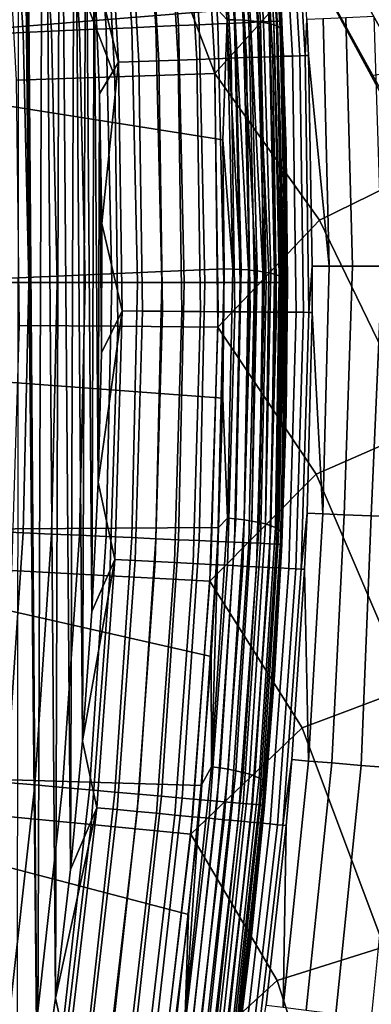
# Model space of a CAD drawing. Header units: metres. Extents: x -109 to 109, y -342 to 66.
# Tile 387 of 512: x 26.73 to 28.4, y -3.48 to 1.18. Entities that reach past the tile are written whole.
import ezdxf

# ---------------------------------------------------------------- set-up
doc = ezdxf.new("R2010")
doc.units = ezdxf.units.M
doc.layers.add('solid_K_24_62_16_000B91', color=7, linetype='CONTINUOUS')

msp = doc.modelspace()

# ---------------------------------------------------------------- linework, layer by layer
at = {"layer": 'solid_K_24_62_16_000B91'}
for points in [[(26.71916, -4.663173, 31), (26.817623, -4.058781, 31), (26.731255, 4.571909, 31)], [(26.817623, -4.058781, 31), (26.742184, 4.523861, 31), (26.731255, 4.571909, 31)], [(26.817623, -4.058781, 31), (26.751213, 4.475628, 31), (26.742184, 4.523861, 31)], [(26.817623, -4.058781, 31), (26.845097, 3.873025, 31), (26.751213, 4.475628, 31)], [(26.817623, -4.058781, 31), (26.902435, -3.452191, 31), (26.845097, 3.873025, 31)], [(26.902435, -3.452191, 31), (26.925423, 3.268042, 31), (26.845097, 3.873025, 31)], [(26.902435, -3.452191, 31), (26.973534, -2.843781, 31), (26.925423, 3.268042, 31)], [(26.973534, -2.843781, 31), (26.992226, 2.660522, 31), (26.925423, 3.268042, 31)], [(26.973534, -2.843781, 31), (27.030888, -2.233774, 31), (26.992226, 2.660522, 31)], [(27.030888, -2.233774, 31), (27.045349, 2.051209, 31), (26.992226, 2.660522, 31)], [(27.966393, 1.173327, 83.562515), (27.971806, 1.191283, 83.426178), (27.88728, 2.444967, 83.426178), (27.884247, 2.409162, 83.562515)], [(27.670668, 1.160233, 84.32914), (27.589392, 2.383001, 84.32914), (27.501221, 2.375177, 84.435905), (27.582237, 1.156318, 84.435905)], [(27.748869, 1.163696, 84.214653), (27.667362, 2.389919, 84.214653), (27.589392, 2.383001, 84.32914), (27.670668, 1.160233, 84.32914)], [(27.816172, 1.166676, 84.093422), (27.734468, 2.395873, 84.093422), (27.667362, 2.389919, 84.214653), (27.748869, 1.163696, 84.214653)], [(27.872002, 1.169148, 83.966492), (27.790133, 2.400812, 83.966492), (27.734468, 2.395873, 84.093422), (27.816172, 1.166676, 84.093422)], [(27.91588, 1.171091, 83.834938), (27.833883, 2.404694, 83.834938), (27.790133, 2.400812, 83.966492), (27.872002, 1.169148, 83.966492)], [(27.947433, 1.172488, 83.699898), (27.865345, 2.407485, 83.699898), (27.833883, 2.404694, 83.834938), (27.91588, 1.171091, 83.834938)], [(27.966393, 1.173327, 83.562515), (27.884247, 2.409162, 83.562515), (27.865345, 2.407485, 83.699898), (27.947433, 1.172488, 83.699898)], [(27.142511, 1.136848, 84.768677), (27.062786, 2.336276, 84.768677), (26.93643, 2.325065, 84.824738), (27.015781, 1.131237, 84.824738)], [(27.263527, 1.142207, 84.701141), (27.183445, 2.346982, 84.701141), (27.062786, 2.336276, 84.768677), (27.142511, 1.136848, 84.768677)], [(27.377792, 1.147266, 84.622704), (27.297377, 2.357091, 84.622704), (27.183445, 2.346982, 84.701141), (27.263527, 1.142207, 84.701141)], [(27.484333, 1.151983, 84.534042), (27.403605, 2.366516, 84.534042), (27.297377, 2.357091, 84.622704), (27.377792, 1.147266, 84.622704)], [(27.582237, 1.156318, 84.435905), (27.501221, 2.375177, 84.435905), (27.403605, 2.366516, 84.534042), (27.484333, 1.151983, 84.534042)], [(27.713667, 1.178852, 41.411949), (27.638445, 2.356386, 41.673), (27.676847, 2.357859, 41.681129), (27.752171, 1.178766, 41.419727)], [(27.713667, 1.178852, 41.411949), (27.639133, 1.835088, 41.554855), (27.638445, 2.356386, 41.673)], [(27.752171, 1.178766, 41.419727), (27.676847, 2.357859, 41.681129), (27.71393, 2.35815, 41.694084), (27.789349, 1.17755, 41.43235)], [(27.789349, 1.17755, 41.43235), (27.71393, 2.35815, 41.694084), (27.749056, 2.357252, 41.711643), (27.824564, 1.175225, 41.449596)], [(27.824564, 1.175225, 41.449596), (27.749056, 2.357252, 41.711643), (27.781622, 2.355182, 41.733509), (27.857216, 1.171833, 41.471169)], [(27.857216, 1.171833, 41.471169), (27.781622, 2.355182, 41.733509), (27.811071, 2.351975, 41.759304), (27.886742, 1.167429, 41.496696)], [(27.886742, 1.167429, 41.496696), (27.811071, 2.351975, 41.759304), (27.836901, 2.347685, 41.788589), (27.912638, 1.162091, 41.525749)], [(27.912638, 1.162091, 41.525749), (27.836901, 2.347685, 41.788589), (27.858664, 2.342387, 41.820858), (27.934458, 1.155909, 41.557823)], [(27.934458, 1.155909, 41.557823), (27.858664, 2.342387, 41.820858), (27.875988, 2.336172, 41.85556), (27.951826, 1.14899, 41.592369)], [(27.951826, 1.14899, 41.592369), (27.875988, 2.336172, 41.85556), (27.888578, 2.329145, 41.892097), (27.964451, 1.141451, 41.628796)], [(27.964451, 1.141451, 41.628796), (27.888578, 2.329145, 41.892097), (27.893835, 2.349208, 41.936008), (27.971514, 1.14735, 41.669563)], [(27.893835, 2.349208, 41.936008), (27.938297, 1.792889, 41.848373), (27.972572, 1.174104, 41.712654)], [(27.971514, 1.14735, 41.669563), (27.893835, 2.349208, 41.936008), (27.972572, 1.174104, 41.712654)], [(26.749554, 1.11945, 84.900612), (26.670982, 2.301513, 84.900612), (26.534163, 2.289373, 84.919785), (26.612329, 1.113374, 84.919785)], [(26.884422, 1.125421, 84.868843), (26.805454, 2.313444, 84.868843), (26.670982, 2.301513, 84.900612), (26.749554, 1.11945, 84.900612)], [(27.015781, 1.131237, 84.824738), (26.93643, 2.325065, 84.824738), (26.805454, 2.313444, 84.868843), (26.884422, 1.125421, 84.868843)], [(27.732746, 0.997621, 30.77849), (27.663633, 2.196338, 30.77849), (27.585423, 2.190128, 30.835691), (27.654343, 0.9948, 30.835691)], [(27.805239, 1.000229, 30.713951), (27.735945, 2.202079, 30.713951), (27.663633, 2.196338, 30.77849), (27.732746, 0.997621, 30.77849)], [(27.871134, 1.0026, 30.642681), (27.801676, 2.207298, 30.642681), (27.735945, 2.202079, 30.713951), (27.805239, 1.000229, 30.713951)], [(27.929811, 1.004711, 30.565353), (27.860207, 2.211945, 30.565353), (27.801676, 2.207298, 30.642681), (27.871134, 1.0026, 30.642681)], [(27.980719, 1.006542, 30.482695), (27.910986, 2.215977, 30.482695), (27.860207, 2.211945, 30.565353), (27.929811, 1.004711, 30.565353)], [(28.023375, 1.008077, 30.395487), (27.953537, 2.219355, 30.395487), (27.910986, 2.215977, 30.482695), (27.980719, 1.006542, 30.482695)], [(28.057377, 1.0093, 30.30455), (27.987453, 2.222048, 30.30455), (27.953537, 2.219355, 30.395487), (28.023375, 1.008077, 30.395487)], [(28.082405, 1.010201, 30.210743), (28.012421, 2.22403, 30.210743), (27.987453, 2.222048, 30.30455), (28.057377, 1.0093, 30.30455)], [(28.012421, 2.22403, 30.210743), (28.082405, 1.010201, 30.210743), (28.091568, 1.181151, 30.115044), (28.028189, 2.225285, 30.115044)], [(27.639133, 1.835088, 41.554855), (27.672951, 1.223451, 41.419258), (25.126724, 1.017131, 41.37352), (25.096413, 2.147743, 41.624168)], [(27.201036, 0.978492, 30.99542), (27.133247, 2.154227, 30.99542), (27.084763, 1.440248, 31)], [(27.297058, 0.981946, 30.981457), (27.229031, 2.161831, 30.981457), (27.133247, 2.154227, 30.99542), (27.201036, 0.978492, 30.99542)], [(27.391275, 0.985336, 30.958241), (27.323011, 2.169293, 30.958241), (27.229031, 2.161831, 30.981457), (27.297058, 0.981946, 30.981457)], [(27.482798, 0.988629, 30.925991), (27.414307, 2.176542, 30.925991), (27.323011, 2.169293, 30.958241), (27.391275, 0.985336, 30.958241)], [(27.570763, 0.991793, 30.885012), (27.502052, 2.183509, 30.885012), (27.414307, 2.176542, 30.925991), (27.482798, 0.988629, 30.925991)], [(27.654343, 0.9948, 30.835691), (27.585423, 2.190128, 30.835691), (27.502052, 2.183509, 30.885012), (27.570763, 0.991793, 30.885012)], [(27.2103, 2.096687, -21.332485), (27.590387, 2.125975, -21.230978), (28.114735, 1.436188, -21.130356), (27.656694, 0.925614, -21.230976)], [(26.718754, 0.894221, -21.51676), (26.654699, 2.053875, -21.51676), (26.74115, 2.060536, -21.485189), (27.1835, 0.909776, -21.359991)], [(26.74115, 2.060536, -21.485189), (27.11833, 2.0896, -21.359991), (27.1835, 0.909776, -21.359991)], [(27.030888, -2.233774, 31), (27.074457, -1.622412, 31), (27.045349, 2.051209, 31)], [(27.074457, -1.622412, 31), (27.084763, 1.440248, 31), (27.045349, 2.051209, 31)], [(27.1835, 0.909776, -21.359991), (27.11833, 2.0896, -21.359991), (27.2103, 2.096687, -21.332485), (27.656694, 0.925614, -21.230976)], [(27.713667, 1.178852, 41.411949), (27.672951, 1.223451, 41.419258), (27.639133, 1.835088, 41.554855)], [(27.938297, 1.792889, 41.848373), (27.971806, 1.191283, 83.426178), (28, -0.064932, 83.426178), (27.972572, 1.174104, 41.712654)], [(28.552006, 0.935901, -21.059107), (28.30913, 1.3744, -21.091272), (28.424767, 1.454375, -21.052742), (28.668766, 1.011741, -21.023554)], [(27.074457, -1.622412, 31), (27.104208, -1.010188, 31), (27.084763, 1.440248, 31)], [(27.104208, -1.010188, 31), (27.110373, 0.828339, 31), (27.084763, 1.440248, 31)], [(27.201036, 0.978492, 30.99542), (27.084763, 1.440248, 31), (27.110373, 0.828339, 31)], [(28.636225, 0.468463, -21.057652), (28.151493, 0.230248, -21.130169), (27.656694, 0.925614, -21.230976), (28.114735, 1.436188, -21.130356)], [(28.434225, 0.858198, -21.0828), (28.114735, 1.436188, -21.130356), (28.191874, 1.301551, -21.118023)], [(28.434225, 0.858198, -21.0828), (28.636225, 0.468463, -21.057652), (28.114735, 1.436188, -21.130356)], [(28.30913, 1.3744, -21.091272), (28.552006, 0.935901, -21.059107), (28.403618, 0.916079, -21.086948), (28.191874, 1.301551, -21.118023)], [(28.403618, 0.916079, -21.086948), (28.434225, 0.858198, -21.0828), (28.191874, 1.301551, -21.118023)], [(27.713667, 1.178852, 41.411949), (27.693239, 0.611816, 41.283661), (25.126724, 1.017131, 41.37352), (27.672951, 1.223451, 41.419258)], [(27.713667, 1.178852, 41.411949), (27.740702, -0.0006, 41.150734), (27.693239, 0.611816, 41.283661)], [(27.713667, 1.178852, 41.411949), (27.752171, 1.178766, 41.419727), (27.78113, -0.00242, 41.158939), (27.777645, -0.002213, 41.158005)], [(27.713667, 1.178852, 41.411949), (27.777645, -0.002213, 41.158005), (27.740702, -0.0006, 41.150734)], [(27.843424, -0.064932, 84.093422), (27.816172, 1.166676, 84.093422), (27.748869, 1.163696, 84.214653), (27.776054, -0.064932, 84.214653)], [(27.752171, 1.178766, 41.419727), (27.789349, 1.17755, 41.43235), (27.820021, -0.005423, 41.172489), (27.814804, -0.004943, 41.170322)], [(27.752171, 1.178766, 41.419727), (27.814804, -0.004943, 41.170322), (27.78113, -0.00242, 41.158939)], [(27.789349, 1.17755, 41.43235), (27.824564, 1.175225, 41.449596), (27.856638, -0.009554, 41.19112), (27.85, -0.008699, 41.187267)], [(27.789349, 1.17755, 41.43235), (27.85, -0.008699, 41.187267), (27.820021, -0.005423, 41.172489)], [(27.899309, -0.064932, 83.966492), (27.872002, 1.169148, 83.966492), (27.816172, 1.166676, 84.093422), (27.843424, -0.064932, 84.093422)], [(27.824564, 1.175225, 41.449596), (27.857216, 1.171833, 41.471169), (27.890287, -0.014734, 41.214485), (27.882627, -0.013418, 41.208549)], [(27.824564, 1.175225, 41.449596), (27.882627, -0.013418, 41.208549), (27.856638, -0.009554, 41.19112)], [(27.857216, 1.171833, 41.471169), (27.886742, 1.167429, 41.496696), (27.920332, -0.020865, 41.242142), (27.911991, -0.018988, 41.233677)], [(27.857216, 1.171833, 41.471169), (27.911991, -0.018988, 41.233677), (27.890287, -0.014734, 41.214485)], [(27.94323, -0.064932, 83.834938), (27.91588, 1.171091, 83.834938), (27.872002, 1.169148, 83.966492), (27.899309, -0.064932, 83.966492)], [(27.912638, 1.162091, 41.525749), (27.93791, -0.025377, 41.262493), (27.920332, -0.020865, 41.242142), (27.886742, 1.167429, 41.496696)], [(27.974815, -0.064932, 83.699898), (27.947433, 1.172488, 83.699898), (27.91588, 1.171091, 83.834938), (27.94323, -0.064932, 83.834938)], [(27.993601, -0.064932, 83.564583), (27.966393, 1.173327, 83.562515), (27.947433, 1.172488, 83.699898), (27.974815, -0.064932, 83.699898)], [(27.966393, 1.173327, 83.562515), (27.993792, -0.064932, 83.562515), (28, -0.064932, 83.426178), (27.971806, 1.191283, 83.426178)], [(27.993601, -0.064932, 83.564583), (27.993792, -0.064932, 83.562515), (27.966393, 1.173327, 83.562515)], [(27.971514, 1.14735, 41.669563), (27.972572, 1.174104, 41.712654), (27.993143, 0.554735, 41.576847)], [(27.993143, 0.554735, 41.576847), (27.972572, 1.174104, 41.712654), (28, -0.064932, 83.426178)], [(28.082405, 1.010201, 30.210743), (28.098215, 1.010773, 30.115044), (28.091568, 1.181151, 30.115044)], [(28.168955, 1.184404, 29.572832), (28.091568, 1.181151, 30.115044), (28.098215, 1.010773, 30.115044), (28.196291, 0.012407, 29.558489)], [(28.168955, 1.184404, 29.572832), (28.196291, 0.012407, 29.558489), (28.306448, 0.012456, 29.007124), (28.27503, 1.188864, 29.035505)], [(28.27503, 1.188864, 29.035505), (28.306448, 0.012456, 29.007124), (28.446527, 0.012518, 28.462591), (28.409492, 1.194518, 28.504581)], [(26.775761, -0.064932, 84.900612), (26.749554, 1.11945, 84.900612), (26.612329, 1.113374, 84.919785), (26.638403, -0.064932, 84.919785)], [(26.910761, -0.064932, 84.868843), (26.884422, 1.125421, 84.868843), (26.749554, 1.11945, 84.900612), (26.775761, -0.064932, 84.900612)], [(27.04225, -0.064932, 84.824738), (27.015781, 1.131237, 84.824738), (26.884422, 1.125421, 84.868843), (26.910761, -0.064932, 84.868843)], [(27.169104, -0.064932, 84.768677), (27.142511, 1.136848, 84.768677), (27.015781, 1.131237, 84.824738), (27.04225, -0.064932, 84.824738)], [(27.290237, -0.064932, 84.701141), (27.263527, 1.142207, 84.701141), (27.142511, 1.136848, 84.768677), (27.169104, -0.064932, 84.768677)], [(27.404615, -0.064932, 84.622704), (27.377792, 1.147266, 84.622704), (27.263527, 1.142207, 84.701141), (27.290237, -0.064932, 84.701141)], [(27.511261, -0.064932, 84.534042), (27.484333, 1.151983, 84.534042), (27.377792, 1.147266, 84.622704), (27.404615, -0.064932, 84.622704)], [(27.609261, -0.064932, 84.435905), (27.582237, 1.156318, 84.435905), (27.484333, 1.151983, 84.534042), (27.511261, -0.064932, 84.534042)], [(27.697777, -0.064932, 84.32914), (27.670668, 1.160233, 84.32914), (27.582237, 1.156318, 84.435905), (27.609261, -0.064932, 84.435905)], [(27.776054, -0.064932, 84.214653), (27.748869, 1.163696, 84.214653), (27.670668, 1.160233, 84.32914), (27.697777, -0.064932, 84.32914)], [(27.934458, 1.155909, 41.557823), (27.959747, -0.032444, 41.294373), (27.946203, -0.027831, 41.27356), (27.912638, 1.162091, 41.525749)], [(27.912638, 1.162091, 41.525749), (27.946203, -0.027831, 41.27356), (27.93791, -0.025377, 41.262493)], [(27.951826, 1.14899, 41.592369), (27.977133, -0.040068, 41.328762), (27.967409, -0.035499, 41.308151), (27.934458, 1.155909, 41.557823)], [(27.934458, 1.155909, 41.557823), (27.967409, -0.035499, 41.308151), (27.959747, -0.032444, 41.294373)], [(27.964451, 1.141451, 41.628796), (27.989767, -0.048118, 41.365074), (27.983549, -0.043726, 41.345261), (27.951826, 1.14899, 41.592369)], [(27.951826, 1.14899, 41.592369), (27.983549, -0.043726, 41.345261), (27.977133, -0.040068, 41.328762)], [(27.971514, 1.14735, 41.669563), (27.997433, -0.056457, 41.402687), (27.994316, -0.052354, 41.384178), (27.964451, 1.141451, 41.628796)], [(27.964451, 1.141451, 41.628796), (27.994316, -0.052354, 41.384178), (27.989767, -0.048118, 41.365074)], [(27.971514, 1.14735, 41.669563), (27.993143, 0.554735, 41.576847), (28, -0.064932, 41.440914)], [(27.971514, 1.14735, 41.669563), (28, -0.064932, 41.440914), (27.999508, -0.06122, 41.424171)], [(27.971514, 1.14735, 41.669563), (27.999508, -0.06122, 41.424171), (27.997433, -0.056457, 41.402687)], [(27.693239, 0.611816, 41.283661), (27.700001, 0, 41.148026), (25.103626, -0.113637, 41.122833), (25.126724, 1.017131, 41.37352)], [(27.313984, -0.199777, 30.981457), (27.297058, 0.981946, 30.981457), (27.201036, 0.978492, 30.99542), (27.217901, -0.199075, 30.99542)], [(27.408258, -0.200466, 30.958241), (27.391275, 0.985336, 30.958241), (27.297058, 0.981946, 30.981457), (27.313984, -0.199777, 30.981457)], [(27.499838, -0.201135, 30.925991), (27.482798, 0.988629, 30.925991), (27.391275, 0.985336, 30.958241), (27.408258, -0.200466, 30.958241)], [(27.587858, -0.201779, 30.885012), (27.570763, 0.991793, 30.885012), (27.482798, 0.988629, 30.925991), (27.499838, -0.201135, 30.925991)], [(27.671488, -0.20239, 30.835691), (27.654343, 0.9948, 30.835691), (27.570763, 0.991793, 30.885012), (27.587858, -0.201779, 30.885012)], [(27.749943, -0.202964, 30.77849), (27.732746, 0.997621, 30.77849), (27.654343, 0.9948, 30.835691), (27.671488, -0.20239, 30.835691)], [(27.822479, -0.203494, 30.713951), (27.805239, 1.000229, 30.713951), (27.732746, 0.997621, 30.77849), (27.749943, -0.202964, 30.77849)], [(27.888416, -0.203976, 30.642681), (27.871134, 1.0026, 30.642681), (27.805239, 1.000229, 30.713951), (27.822479, -0.203494, 30.713951)], [(27.94713, -0.204405, 30.565353), (27.929811, 1.004711, 30.565353), (27.871134, 1.0026, 30.642681), (27.888416, -0.203976, 30.642681)], [(27.998068, -0.204777, 30.482695), (27.980719, 1.006542, 30.482695), (27.929811, 1.004711, 30.565353), (27.94713, -0.204405, 30.565353)], [(28.040751, -0.205089, 30.395487), (28.023375, 1.008077, 30.395487), (27.980719, 1.006542, 30.482695), (27.998068, -0.204777, 30.482695)], [(28.074774, -0.205337, 30.30455), (28.057377, 1.0093, 30.30455), (28.023375, 1.008077, 30.395487), (28.040751, -0.205089, 30.395487)], [(28.099819, -0.20552, 30.210743), (28.082405, 1.010201, 30.210743), (28.057377, 1.0093, 30.30455), (28.074774, -0.205337, 30.30455)], [(28.082405, 1.010201, 30.210743), (28.099819, -0.20552, 30.210743), (28.116386, 0.012372, 30.115044), (28.098215, 1.010773, 30.115044)], [(28.098215, 1.010773, 30.115044), (28.116386, 0.012372, 30.115044), (28.196291, 0.012407, 29.558489)], [(27.201036, 0.978492, 30.99542), (27.110373, 0.828339, 31), (27.122171, 0.215583, 31)], [(27.217901, -0.199075, 30.99542), (27.201036, 0.978492, 30.99542), (27.122171, 0.215583, 31)], [(26.732378, -0.26712, -21.51676), (26.718754, 0.894221, -21.51676), (27.1835, 0.909776, -21.359991), (27.197363, -0.271766, -21.359991)], [(27.197363, -0.271766, -21.359991), (27.1835, 0.909776, -21.359991), (27.656694, 0.925614, -21.230976), (27.670797, -0.276495, -21.230976)], [(28.151493, 0.230248, -21.130169), (27.670797, -0.276495, -21.230976), (27.656694, 0.925614, -21.230976)], [(27.104208, -1.010188, 31), (27.120113, -0.397302, 31), (27.110373, 0.828339, 31)], [(27.120113, -0.397302, 31), (27.122171, 0.215583, 31), (27.110373, 0.828339, 31)], [(27.740702, -0.0006, 41.150734), (27.700001, 0, 41.148026), (27.693239, 0.611816, 41.283661)], [(27.971806, -1.321146, 83.426178), (28, -0.064932, 41.440914), (27.993143, 0.554735, 41.576847), (28, -0.064932, 83.426178)], [(28.664476, 0.413044, -21.054451), (28.627829, -0.755974, -21.057917), (28.151493, 0.230248, -21.130169), (28.636225, 0.468463, -21.057652)], [(27.217901, -0.199075, 30.99542), (27.122171, 0.215583, 31), (27.120113, -0.397302, 31)], [(28.627829, -0.755974, -21.057917), (28.135658, -0.971779, -21.130169), (27.670797, -0.276495, -21.230976), (28.151493, 0.230248, -21.130169)], [(28.099819, -0.20552, 30.210743), (28.115637, -0.205632, 30.115044), (28.116386, 0.012372, 30.115044)], [(28.196291, 0.012407, 29.558489), (28.116386, 0.012372, 30.115044), (28.115637, -0.205632, 30.115044), (28.166803, -1.159482, 29.591667)], [(28.306448, 0.012456, 29.007124), (28.196291, 0.012407, 29.558489), (28.166803, -1.159482, 29.591667), (28.267742, -1.163637, 29.072788)], [(28.446527, 0.012518, 28.462591), (28.306448, 0.012456, 29.007124), (28.267742, -1.163637, 29.072788), (28.395147, -1.168882, 28.559776)], [(28.616112, 0.012592, 27.926514), (28.446527, 0.012518, 28.462591), (28.395147, -1.168882, 28.559776), (28.548681, -1.175202, 28.053982)], [(27.700001, 0, 41.148026), (27.693239, -0.611816, 41.01239), (25.08827, -0.418073, 41.05534), (25.103626, -0.113637, 41.122833)], [(27.740702, -0.0006, 41.150734), (27.715601, -1.180075, 40.889252), (27.693239, -0.611816, 41.01239), (27.700001, 0, 41.148026)], [(27.715601, -1.180075, 40.889252), (27.740702, -0.0006, 41.150734), (27.777645, -0.002213, 41.158005), (27.755995, -1.183533, 40.897095)], [(27.777645, -0.002213, 41.158005), (27.78113, -0.00242, 41.158939), (27.755995, -1.183533, 40.897095)], [(27.755995, -1.183533, 40.897095), (27.78113, -0.00242, 41.158939), (27.814804, -0.004943, 41.170322), (27.794851, -1.188113, 40.91029)], [(27.814804, -0.004943, 41.170322), (27.820021, -0.005423, 41.172489), (27.794851, -1.188113, 40.91029)], [(27.794851, -1.188113, 40.91029), (27.820021, -0.005423, 41.172489), (27.85, -0.008699, 41.187267), (27.831436, -1.193727, 40.928596)], [(27.85, -0.008699, 41.187267), (27.856638, -0.009554, 41.19112), (27.831436, -1.193727, 40.928596)], [(27.831436, -1.193727, 40.928596), (27.856638, -0.009554, 41.19112), (27.882627, -0.013418, 41.208549), (27.865057, -1.200271, 40.95166)], [(27.882627, -0.013418, 41.208549), (27.890287, -0.014734, 41.214485), (27.865057, -1.200271, 40.95166)], [(27.865057, -1.200271, 40.95166), (27.890287, -0.014734, 41.214485), (27.911991, -0.018988, 41.233677), (27.895077, -1.20762, 40.979042)], [(27.911991, -0.018988, 41.233677), (27.920332, -0.020865, 41.242142), (27.895077, -1.20762, 40.979042)], [(27.895077, -1.20762, 40.979042), (27.920332, -0.020865, 41.242142), (27.93791, -0.025377, 41.262493), (27.920923, -1.215634, 41.010231)], [(27.93791, -0.025377, 41.262493), (27.946203, -0.027831, 41.27356), (27.920923, -1.215634, 41.010231)], [(27.920923, -1.215634, 41.010231), (27.946203, -0.027831, 41.27356), (27.959747, -0.032444, 41.294373), (27.942112, -1.224163, 41.044632)], [(27.959747, -0.032444, 41.294373), (27.967409, -0.035499, 41.308151), (27.942112, -1.224163, 41.044632)], [(27.942112, -1.224163, 41.044632), (27.967409, -0.035499, 41.308151), (27.977133, -0.040068, 41.328762), (27.958237, -1.233043, 41.081593)], [(27.977133, -0.040068, 41.328762), (27.983549, -0.043726, 41.345261), (27.958237, -1.233043, 41.081593)], [(27.958237, -1.233043, 41.081593), (27.983549, -0.043726, 41.345261), (27.989767, -0.048118, 41.365074), (27.968996, -1.242108, 41.120415)], [(26.749554, -1.249313, 84.900612), (26.775761, -0.064932, 84.900612), (26.638403, -0.064932, 84.919785), (26.612329, -1.243238, 84.919785)], [(26.884422, -1.255285, 84.868843), (26.910761, -0.064932, 84.868843), (26.775761, -0.064932, 84.900612), (26.749554, -1.249313, 84.900612)], [(27.015781, -1.261101, 84.824738), (27.04225, -0.064932, 84.824738), (26.910761, -0.064932, 84.868843), (26.884422, -1.255285, 84.868843)], [(27.142511, -1.266712, 84.768677), (27.169104, -0.064932, 84.768677), (27.04225, -0.064932, 84.824738), (27.015781, -1.261101, 84.824738)], [(27.263527, -1.27207, 84.701141), (27.290237, -0.064932, 84.701141), (27.169104, -0.064932, 84.768677), (27.142511, -1.266712, 84.768677)], [(27.377792, -1.27713, 84.622704), (27.404615, -0.064932, 84.622704), (27.290237, -0.064932, 84.701141), (27.263527, -1.27207, 84.701141)], [(27.484333, -1.281847, 84.534042), (27.511261, -0.064932, 84.534042), (27.404615, -0.064932, 84.622704), (27.377792, -1.27713, 84.622704)], [(27.582237, -1.286182, 84.435905), (27.609261, -0.064932, 84.435905), (27.511261, -0.064932, 84.534042), (27.484333, -1.281847, 84.534042)], [(27.670668, -1.290097, 84.32914), (27.697777, -0.064932, 84.32914), (27.609261, -0.064932, 84.435905), (27.582237, -1.286182, 84.435905)], [(27.748869, -1.29356, 84.214653), (27.776054, -0.064932, 84.214653), (27.697777, -0.064932, 84.32914), (27.670668, -1.290097, 84.32914)], [(27.816172, -1.29654, 84.093422), (27.843424, -0.064932, 84.093422), (27.776054, -0.064932, 84.214653), (27.748869, -1.29356, 84.214653)], [(27.872002, -1.299012, 83.966492), (27.899309, -0.064932, 83.966492), (27.843424, -0.064932, 84.093422), (27.816172, -1.29654, 84.093422)], [(27.91588, -1.300954, 83.834938), (27.94323, -0.064932, 83.834938), (27.899309, -0.064932, 83.966492), (27.872002, -1.299012, 83.966492)], [(27.947433, -1.302352, 83.699898), (27.974815, -0.064932, 83.699898), (27.94323, -0.064932, 83.834938), (27.91588, -1.300954, 83.834938)], [(27.947433, -1.302352, 83.699898), (27.993601, -0.064932, 83.564583), (27.974815, -0.064932, 83.699898)], [(27.966393, -1.303191, 83.562515), (27.993792, -0.064932, 83.562515), (27.993601, -0.064932, 83.564583), (27.947433, -1.302352, 83.699898)], [(27.993792, -0.064932, 83.562515), (27.966393, -1.303191, 83.562515), (27.971806, -1.321146, 83.426178), (28, -0.064932, 83.426178)], [(27.989767, -0.048118, 41.365074), (27.994316, -0.052354, 41.384178), (27.968996, -1.242108, 41.120415)], [(27.968996, -1.242108, 41.120415), (27.994316, -0.052354, 41.384178), (27.997433, -0.056457, 41.402687), (27.974184, -1.251184, 41.160362)], [(27.993143, -0.684599, 41.304981), (28, -0.064932, 41.440914), (27.971806, -1.321146, 83.426178)], [(27.997433, -0.056457, 41.402687), (27.999508, -0.06122, 41.424171), (27.974184, -1.251184, 41.160362)], [(27.974184, -1.251184, 41.160362), (27.999508, -0.06122, 41.424171), (27.993143, -0.684599, 41.304981)], [(27.999508, -0.06122, 41.424171), (28, -0.064932, 41.440914), (27.993143, -0.684599, 41.304981)], [(27.217901, -0.199075, 30.99542), (27.120113, -0.397302, 31), (27.104208, -1.010188, 31)], [(27.183813, -1.376269, 30.99542), (27.217901, -0.199075, 30.99542), (27.104208, -1.010188, 31)], [(27.279776, -1.381126, 30.981457), (27.313984, -0.199777, 30.981457), (27.217901, -0.199075, 30.99542), (27.183813, -1.376269, 30.99542)], [(27.373932, -1.385893, 30.958241), (27.408258, -0.200466, 30.958241), (27.313984, -0.199777, 30.981457), (27.279776, -1.381126, 30.981457)], [(27.465397, -1.390523, 30.925991), (27.499838, -0.201135, 30.925991), (27.408258, -0.200466, 30.958241), (27.373932, -1.385893, 30.958241)], [(27.553307, -1.394973, 30.885012), (27.587858, -0.201779, 30.885012), (27.499838, -0.201135, 30.925991), (27.465397, -1.390523, 30.925991)], [(27.636831, -1.399202, 30.835691), (27.671488, -0.20239, 30.835691), (27.587858, -0.201779, 30.885012), (27.553307, -1.394973, 30.885012)], [(27.715187, -1.403168, 30.77849), (27.749943, -0.202964, 30.77849), (27.671488, -0.20239, 30.835691), (27.636831, -1.399202, 30.835691)], [(27.787634, -1.406835, 30.713951), (27.822479, -0.203494, 30.713951), (27.749943, -0.202964, 30.77849), (27.715187, -1.403168, 30.77849)], [(27.853487, -1.410169, 30.642681), (27.888416, -0.203976, 30.642681), (27.822479, -0.203494, 30.713951), (27.787634, -1.406835, 30.713951)], [(27.912128, -1.413137, 30.565353), (27.94713, -0.204405, 30.565353), (27.888416, -0.203976, 30.642681), (27.853487, -1.410169, 30.642681)], [(27.963001, -1.415713, 30.482695), (27.998068, -0.204777, 30.482695), (27.94713, -0.204405, 30.565353), (27.912128, -1.413137, 30.565353)], [(28.00563, -1.41787, 30.395487), (28.040751, -0.205089, 30.395487), (27.998068, -0.204777, 30.482695), (27.963001, -1.415713, 30.482695)], [(28.039612, -1.41959, 30.30455), (28.074774, -0.205337, 30.30455), (28.040751, -0.205089, 30.395487), (28.00563, -1.41787, 30.395487)], [(28.064625, -1.420856, 30.210743), (28.099819, -0.20552, 30.210743), (28.074774, -0.205337, 30.30455), (28.039612, -1.41959, 30.30455)], [(28.099819, -0.20552, 30.210743), (28.064625, -1.420856, 30.210743), (28.092596, -1.156427, 30.115044), (28.115637, -0.205632, 30.115044)], [(28.115637, -0.205632, 30.115044), (28.092596, -1.156427, 30.115044), (28.166803, -1.159482, 29.591667)], [(26.695549, -1.427956, -21.51676), (26.732378, -0.26712, -21.51676), (27.197363, -0.271766, -21.359991), (27.159893, -1.452794, -21.359991)], [(27.159893, -1.452794, -21.359991), (27.197363, -0.271766, -21.359991), (27.670797, -0.276495, -21.230976), (27.632675, -1.478083, -21.230976)], [(28.135658, -0.971779, -21.130169), (27.632675, -1.478083, -21.230976), (27.670797, -0.276495, -21.230976)], [(27.693239, -0.611816, 41.01239), (27.672951, -1.223453, 40.876793), (25.027168, -1.242154, 40.872646), (25.08827, -0.418073, 41.05534)], [(27.715601, -1.180075, 40.889252), (27.672951, -1.223453, 40.876793), (27.693239, -0.611816, 41.01239)], [(27.974184, -1.251184, 41.160362), (27.993143, -0.684599, 41.304981), (27.971806, -1.321146, 83.426178), (27.972572, -1.303971, 41.169174)], [(29.074152, -1.747223, -21.014477), (28.56897, -1.984471, -21.057917), (28.135658, -0.971779, -21.130169), (28.627829, -0.755974, -21.057917)], [(28.56897, -1.984471, -21.057917), (28.068521, -2.172035, -21.130169), (27.632675, -1.478083, -21.230976), (28.135658, -0.971779, -21.130169)], [(27.183813, -1.376269, 30.99542), (27.104208, -1.010188, 31), (27.074457, -1.622412, 31)], [(28.064625, -1.420856, 30.210743), (28.080423, -1.421654, 30.115044), (28.092596, -1.156427, 30.115044)], [(28.166803, -1.159482, 29.591667), (28.092596, -1.156427, 30.115044), (28.080423, -1.421654, 30.115044), (28.099537, -2.329802, 29.560463)], [(28.166803, -1.159482, 29.591667), (28.099537, -2.329802, 29.560463), (28.208765, -2.338859, 29.011028), (28.267742, -1.163637, 29.072788)], [(28.267742, -1.163637, 29.072788), (28.208765, -2.338859, 29.011028), (28.347607, -2.35037, 28.468367), (28.395147, -1.168882, 28.559776)], [(27.640373, -2.357692, 40.628181), (27.672951, -1.223453, 40.876793), (27.715601, -1.180075, 40.889252)], [(27.640373, -2.357692, 40.628181), (27.715601, -1.180075, 40.889252), (27.755995, -1.183533, 40.897095), (27.680662, -2.362786, 40.635658)], [(27.680662, -2.362786, 40.635658), (27.755995, -1.183533, 40.897095), (27.794851, -1.188113, 40.91029), (27.719418, -2.36894, 40.64851)], [(27.719418, -2.36894, 40.64851), (27.794851, -1.188113, 40.91029), (27.831436, -1.193727, 40.928596), (27.755909, -2.376037, 40.666485)], [(27.755909, -2.376037, 40.666485), (27.831436, -1.193727, 40.928596), (27.865057, -1.200271, 40.95166), (27.789442, -2.383943, 40.689243)], [(27.789442, -2.383943, 40.689243), (27.865057, -1.200271, 40.95166), (27.895077, -1.20762, 40.979042), (27.819384, -2.392508, 40.716358)], [(27.819384, -2.392508, 40.716358), (27.895077, -1.20762, 40.979042), (27.920923, -1.215634, 41.010231), (27.845165, -2.401569, 40.747314)], [(28.395147, -1.168882, 28.559776), (28.347607, -2.35037, 28.468367), (28.515648, -2.364303, 27.934082), (28.548681, -1.175202, 28.053982)], [(27.591789, -2.44601, 40.605759), (24.897516, -2.36602, 40.623493), (25.027168, -1.242154, 40.872646), (27.639133, -1.835094, 40.741196)], [(27.672951, -1.223453, 40.876793), (27.639133, -1.835094, 40.741196), (25.027168, -1.242154, 40.872646)], [(26.670982, -2.431376, 84.900612), (26.749554, -1.249313, 84.900612), (26.612329, -1.243238, 84.919785), (26.534163, -2.419237, 84.919785)], [(26.805454, -2.443308, 84.868843), (26.884422, -1.255285, 84.868843), (26.749554, -1.249313, 84.900612), (26.670982, -2.431376, 84.900612)], [(26.93643, -2.454929, 84.824738), (27.015781, -1.261101, 84.824738), (26.884422, -1.255285, 84.868843), (26.805454, -2.443308, 84.868843)], [(27.640373, -2.357692, 40.628181), (27.639133, -1.835094, 40.741196), (27.672951, -1.223453, 40.876793)], [(27.845165, -2.401569, 40.747314), (27.920923, -1.215634, 41.010231), (27.942112, -1.224163, 41.044632), (27.866297, -2.410956, 40.781528)], [(27.866297, -2.410956, 40.781528), (27.942112, -1.224163, 41.044632), (27.958237, -1.233043, 41.081593), (27.882381, -2.42049, 40.818344)], [(27.882381, -2.42049, 40.818344), (27.958237, -1.233043, 41.081593), (27.968996, -1.242108, 41.120415), (27.893112, -2.42999, 40.857067)], [(27.893112, -2.42999, 40.857067), (27.968996, -1.242108, 41.120415), (27.974184, -1.251184, 41.160362), (27.898287, -2.439277, 40.896969)], [(27.898287, -2.439277, 40.896969), (27.974184, -1.251184, 41.160362), (27.938297, -1.92276, 41.033455)], [(27.974184, -1.251184, 41.160362), (27.972572, -1.303971, 41.169174), (27.938297, -1.92276, 41.033455)], [(27.062786, -2.46614, 84.768677), (27.142511, -1.266712, 84.768677), (27.015781, -1.261101, 84.824738), (26.93643, -2.454929, 84.824738)], [(27.183445, -2.476846, 84.701141), (27.263527, -1.27207, 84.701141), (27.142511, -1.266712, 84.768677), (27.062786, -2.46614, 84.768677)], [(27.297377, -2.486955, 84.622704), (27.377792, -1.27713, 84.622704), (27.263527, -1.27207, 84.701141), (27.183445, -2.476846, 84.701141)], [(27.403605, -2.49638, 84.534042), (27.484333, -1.281847, 84.534042), (27.377792, -1.27713, 84.622704), (27.297377, -2.486955, 84.622704)], [(27.501221, -2.505041, 84.435905), (27.582237, -1.286182, 84.435905), (27.484333, -1.281847, 84.534042), (27.403605, -2.49638, 84.534042)], [(27.589392, -2.512864, 84.32914), (27.670668, -1.290097, 84.32914), (27.582237, -1.286182, 84.435905), (27.501221, -2.505041, 84.435905)], [(27.667362, -2.519783, 84.214653), (27.748869, -1.29356, 84.214653), (27.670668, -1.290097, 84.32914), (27.589392, -2.512864, 84.32914)], [(27.734468, -2.525737, 84.093422), (27.816172, -1.29654, 84.093422), (27.748869, -1.29356, 84.214653), (27.667362, -2.519783, 84.214653)], [(27.790133, -2.530676, 83.966492), (27.872002, -1.299012, 83.966492), (27.816172, -1.29654, 84.093422), (27.734468, -2.525737, 84.093422)], [(27.833883, -2.534558, 83.834938), (27.91588, -1.300954, 83.834938), (27.872002, -1.299012, 83.966492), (27.790133, -2.530676, 83.966492)], [(27.865345, -2.537349, 83.699898), (27.947433, -1.302352, 83.699898), (27.91588, -1.300954, 83.834938), (27.833883, -2.534558, 83.834938)], [(27.884247, -2.539026, 83.562515), (27.966393, -1.303191, 83.562515), (27.947433, -1.302352, 83.699898), (27.865345, -2.537349, 83.699898)], [(27.966393, -1.303191, 83.562515), (27.884247, -2.539026, 83.562515), (27.88728, -2.574831, 83.426178), (27.971806, -1.321146, 83.426178)], [(27.972572, -1.303971, 41.169174), (27.971806, -1.321146, 83.426178), (27.88728, -2.574831, 83.426178), (27.938297, -1.92276, 41.033455)], [(27.183813, -1.376269, 30.99542), (27.074457, -1.622412, 31), (27.030888, -2.233774, 31)], [(27.098833, -2.550886, 30.99542), (27.183813, -1.376269, 30.99542), (27.030888, -2.233774, 31)], [(27.194496, -2.55989, 30.981457), (27.279776, -1.381126, 30.981457), (27.183813, -1.376269, 30.99542), (27.098833, -2.550886, 30.99542)], [(27.288359, -2.568725, 30.958241), (27.373932, -1.385893, 30.958241), (27.279776, -1.381126, 30.981457), (27.194496, -2.55989, 30.981457)], [(27.379536, -2.577307, 30.925991), (27.465397, -1.390523, 30.925991), (27.373932, -1.385893, 30.958241), (27.288359, -2.568725, 30.958241)], [(27.467171, -2.585556, 30.885012), (27.553307, -1.394973, 30.885012), (27.465397, -1.390523, 30.925991), (27.379536, -2.577307, 30.925991)], [(27.550436, -2.593393, 30.835691), (27.636831, -1.399202, 30.835691), (27.553307, -1.394973, 30.885012), (27.467171, -2.585556, 30.885012)], [(26.608335, -2.586098, -21.51676), (26.695549, -1.427956, -21.51676), (27.159893, -1.452794, -21.359991), (27.071161, -2.631081, -21.359991)], [(27.628548, -2.600746, 30.77849), (27.715187, -1.403168, 30.77849), (27.636831, -1.399202, 30.835691), (27.550436, -2.593393, 30.835691)], [(27.700768, -2.607543, 30.713951), (27.787634, -1.406835, 30.713951), (27.715187, -1.403168, 30.77849), (27.628548, -2.600746, 30.77849)], [(27.766415, -2.613722, 30.642681), (27.853487, -1.410169, 30.642681), (27.787634, -1.406835, 30.713951), (27.700768, -2.607543, 30.713951)], [(27.824871, -2.619225, 30.565353), (27.912128, -1.413137, 30.565353), (27.853487, -1.410169, 30.642681), (27.766415, -2.613722, 30.642681)], [(27.875587, -2.623998, 30.482695), (27.963001, -1.415713, 30.482695), (27.912128, -1.413137, 30.565353), (27.824871, -2.619225, 30.565353)], [(27.918083, -2.627998, 30.395487), (28.00563, -1.41787, 30.395487), (27.963001, -1.415713, 30.482695), (27.875587, -2.623998, 30.482695)], [(27.951958, -2.631186, 30.30455), (28.039612, -1.41959, 30.30455), (28.00563, -1.41787, 30.395487), (27.918083, -2.627998, 30.395487)], [(27.976892, -2.633533, 30.210743), (28.064625, -1.420856, 30.210743), (28.039612, -1.41959, 30.30455), (27.951958, -2.631186, 30.30455)], [(28.064625, -1.420856, 30.210743), (27.976892, -2.633533, 30.210743), (28.020241, -2.323228, 30.115044), (28.080423, -1.421654, 30.115044)], [(28.080423, -1.421654, 30.115044), (28.020241, -2.323228, 30.115044), (28.099537, -2.329802, 29.560463)], [(27.071161, -2.631081, -21.359991), (27.159893, -1.452794, -21.359991), (27.632675, -1.478083, -21.230976), (27.5424, -2.67688, -21.230976)], [(28.068521, -2.172035, -21.130169), (27.5424, -2.67688, -21.230976), (27.632675, -1.478083, -21.230976)], [(27.640373, -2.357692, 40.628181), (27.591789, -2.44601, 40.605759), (27.639133, -1.835094, 40.741196)], [(27.898287, -2.439277, 40.896969), (27.938297, -1.92276, 41.033455), (27.88728, -2.574831, 83.426178), (27.890341, -2.5406, 40.897961)], [(28.971445, -3.002414, -21.014477), (28.457415, -3.209308, -21.057917), (28.068521, -2.172035, -21.130169), (28.56897, -1.984471, -21.057917)], [(28.457415, -3.209308, -21.057917), (27.950205, -3.368329, -21.130169), (27.5424, -2.67688, -21.230976), (28.068521, -2.172035, -21.130169)], [(27.098833, -2.550886, 30.99542), (27.030888, -2.233774, 31), (26.973534, -2.843781, 31)], [(27.976892, -2.633533, 30.210743), (27.992641, -2.635014, 30.115044), (28.020241, -2.323228, 30.115044)], [(28.099537, -2.329802, 29.560463), (28.020241, -2.323228, 30.115044), (27.992641, -2.635014, 30.115044), (27.978863, -3.495935, 29.557734)], [(28.099537, -2.329802, 29.560463), (27.978863, -3.495935, 29.557734), (28.088381, -3.509619, 29.005627), (28.208765, -2.338859, 29.011028)], [(27.456547, -3.664438, 40.33564), (24.714945, -3.482851, 40.375896), (24.897516, -2.36602, 40.623493), (27.530907, -3.055997, 40.470528)], [(27.591789, -2.44601, 40.605759), (27.530907, -3.055997, 40.470528), (24.897516, -2.36602, 40.623493)], [(27.515114, -3.531101, 40.368042), (27.591789, -2.44601, 40.605759), (27.640373, -2.357692, 40.628181)], [(27.515114, -3.531101, 40.368042), (27.640373, -2.357692, 40.628181), (27.680662, -2.362786, 40.635658), (27.555229, -3.537827, 40.37516)], [(27.555229, -3.537827, 40.37516), (27.680662, -2.362786, 40.635658), (27.719418, -2.36894, 40.64851), (27.593819, -3.54555, 40.387661)], [(27.593819, -3.54555, 40.387661), (27.719418, -2.36894, 40.64851), (27.755909, -2.376037, 40.666485), (27.630152, -3.554124, 40.405308)], [(27.630152, -3.554124, 40.405308), (27.755909, -2.376037, 40.666485), (27.789442, -2.383943, 40.689243), (27.66354, -3.563388, 40.427769)], [(28.208765, -2.338859, 29.011028), (28.088381, -3.509619, 29.005627), (28.227669, -3.527023, 28.460377), (28.347607, -2.35037, 28.468367)], [(28.347607, -2.35037, 28.468367), (28.227669, -3.527023, 28.460377), (28.396315, -3.548095, 27.923613), (28.515648, -2.364303, 27.934082)], [(27.66354, -3.563388, 40.427769), (27.789442, -2.383943, 40.689243), (27.819384, -2.392508, 40.716358), (27.693352, -3.573165, 40.454613)], [(27.693352, -3.573165, 40.454613), (27.819384, -2.392508, 40.716358), (27.845165, -2.401569, 40.747314), (27.719021, -3.583271, 40.48534)], [(27.719021, -3.583271, 40.48534), (27.845165, -2.401569, 40.747314), (27.866297, -2.410956, 40.781528), (27.740063, -3.593513, 40.51936)], [(27.740063, -3.593513, 40.51936), (27.866297, -2.410956, 40.781528), (27.882381, -2.42049, 40.818344), (27.756077, -3.603698, 40.556034)], [(27.756077, -3.603698, 40.556034), (27.882381, -2.42049, 40.818344), (27.893112, -2.42999, 40.857067), (27.766762, -3.613633, 40.594662)], [(26.674015, -3.626675, 84.868843), (26.805454, -2.443308, 84.868843), (26.670982, -2.431376, 84.900612), (26.540201, -3.608807, 84.900612)], [(26.804346, -3.644078, 84.824738), (26.93643, -2.454929, 84.824738), (26.805454, -2.443308, 84.868843), (26.674015, -3.626675, 84.868843)], [(26.930084, -3.660867, 84.768677), (27.062786, -2.46614, 84.768677), (26.93643, -2.454929, 84.824738), (26.804346, -3.644078, 84.824738)], [(27.050152, -3.6769, 84.701141), (27.183445, -2.476846, 84.701141), (27.062786, -2.46614, 84.768677), (26.930084, -3.660867, 84.768677)], [(27.515114, -3.531101, 40.368042), (27.530907, -3.055997, 40.470528), (27.591789, -2.44601, 40.605759)], [(27.766762, -3.613633, 40.594662), (27.893112, -2.42999, 40.857067), (27.898287, -2.439277, 40.896969), (27.771914, -3.623129, 40.634514)], [(27.771914, -3.623129, 40.634514), (27.898287, -2.439277, 40.896969), (27.828728, -3.157163, 40.762726)], [(27.898287, -2.439277, 40.896969), (27.890341, -2.5406, 40.897961), (27.828728, -3.157163, 40.762726)], [(27.163525, -3.692038, 84.622704), (27.297377, -2.486955, 84.622704), (27.183445, -2.476846, 84.701141), (27.050152, -3.6769, 84.701141)], [(27.26923, -3.706153, 84.534042), (27.403605, -2.49638, 84.534042), (27.297377, -2.486955, 84.622704), (27.163525, -3.692038, 84.622704)], [(27.366369, -3.719124, 84.435905), (27.501221, -2.505041, 84.435905), (27.403605, -2.49638, 84.534042), (27.26923, -3.706153, 84.534042)], [(27.454107, -3.730839, 84.32914), (27.589392, -2.512864, 84.32914), (27.501221, -2.505041, 84.435905), (27.366369, -3.719124, 84.435905)], [(27.531696, -3.7412, 84.214653), (27.667362, -2.519783, 84.214653), (27.589392, -2.512864, 84.32914), (27.454107, -3.730839, 84.32914)], [(27.098833, -2.550886, 30.99542), (26.973534, -2.843781, 31), (26.902435, -3.452191, 31)], [(26.963123, -3.720728, 30.99542), (27.098833, -2.550886, 30.99542), (26.902435, -3.452191, 31)], [(27.058306, -3.733862, 30.981457), (27.194496, -2.55989, 30.981457), (27.098833, -2.550886, 30.99542), (26.963123, -3.720728, 30.99542)], [(27.151697, -3.746748, 30.958241), (27.288359, -2.568725, 30.958241), (27.194496, -2.55989, 30.981457), (27.058306, -3.733862, 30.981457)], [(27.598473, -3.750116, 84.093422), (27.734468, -2.525737, 84.093422), (27.667362, -2.519783, 84.214653), (27.531696, -3.7412, 84.214653)], [(27.653866, -3.757513, 83.966492), (27.790133, -2.530676, 83.966492), (27.734468, -2.525737, 84.093422), (27.598473, -3.750116, 84.093422)], [(27.697401, -3.763326, 83.834938), (27.833883, -2.534558, 83.834938), (27.790133, -2.530676, 83.966492), (27.653866, -3.757513, 83.966492)], [(27.728708, -3.767506, 83.699898), (27.865345, -2.537349, 83.699898), (27.833883, -2.534558, 83.834938), (27.697401, -3.763326, 83.834938)], [(27.747517, -3.770018, 83.562515), (27.884247, -2.539026, 83.562515), (27.865345, -2.537349, 83.699898), (27.728708, -3.767506, 83.699898)], [(27.884247, -2.539026, 83.562515), (27.747517, -3.770018, 83.562515), (27.746593, -3.823461, 83.426178), (27.88728, -2.574831, 83.426178)], [(27.890341, -2.5406, 40.897961), (27.88728, -2.574831, 83.426178), (27.746593, -3.823461, 83.426178), (27.828728, -3.157163, 40.762726)], [(26.470901, -3.739359, -21.51676), (26.608335, -2.586098, -21.51676), (27.071161, -2.631081, -21.359991), (26.931337, -3.804402, -21.359991)], [(27.24242, -3.759267, 30.925991), (27.379536, -2.577307, 30.925991), (27.288359, -2.568725, 30.958241), (27.151697, -3.746748, 30.958241)], [(27.329617, -3.771298, 30.885012), (27.467171, -2.585556, 30.885012), (27.379536, -2.577307, 30.925991), (27.24242, -3.759267, 30.925991)], [(27.412464, -3.78273, 30.835691), (27.550436, -2.593393, 30.835691), (27.467171, -2.585556, 30.885012), (27.329617, -3.771298, 30.885012)], [(27.490183, -3.793454, 30.77849), (27.628548, -2.600746, 30.77849), (27.550436, -2.593393, 30.835691), (27.412464, -3.78273, 30.835691)], [(27.562042, -3.80337, 30.713951), (27.700768, -2.607543, 30.713951), (27.628548, -2.600746, 30.77849), (27.490183, -3.793454, 30.77849)], [(27.627361, -3.812382, 30.642681), (27.766415, -2.613722, 30.642681), (27.700768, -2.607543, 30.713951), (27.562042, -3.80337, 30.713951)], [(26.931337, -3.804402, -21.359991), (27.071161, -2.631081, -21.359991), (27.5424, -2.67688, -21.230976), (27.400141, -3.870625, -21.230976)], [(27.685526, -3.820408, 30.565353), (27.824871, -2.619225, 30.565353), (27.766415, -2.613722, 30.642681), (27.627361, -3.812382, 30.642681)], [(27.735987, -3.827371, 30.482695), (27.875587, -2.623998, 30.482695), (27.824871, -2.619225, 30.565353), (27.685526, -3.820408, 30.565353)], [(27.778269, -3.833205, 30.395487), (27.918083, -2.627998, 30.395487), (27.875587, -2.623998, 30.482695), (27.735987, -3.827371, 30.482695)], [(27.811975, -3.837856, 30.30455), (27.951958, -2.631186, 30.30455), (27.918083, -2.627998, 30.395487), (27.778269, -3.833205, 30.395487)], [(27.836784, -3.841279, 30.210743), (27.976892, -2.633533, 30.210743), (27.951958, -2.631186, 30.30455), (27.811975, -3.837856, 30.30455)], [(27.976892, -2.633533, 30.210743), (27.836784, -3.841279, 30.210743), (27.899445, -3.486012, 30.115044), (27.992641, -2.635014, 30.115044)], [(27.992641, -2.635014, 30.115044), (27.899445, -3.486012, 30.115044), (27.978863, -3.495935, 29.557734)], [(27.950205, -3.368329, -21.130169), (27.400141, -3.870625, -21.230976), (27.5424, -2.67688, -21.230976)], [(31.436731, -3.54441, -21), (27.5825, -10.786567, -21), (27.81171, -10.181009, -21), (30.781664, -2.827733, -21)], [(30.781664, -2.827733, -21), (27.81171, -10.181009, -21), (28.027601, -9.570683, -21)], [(30.781664, -2.827733, -21), (28.027601, -9.570683, -21), (28.230091, -8.955791, -21)], [(30.781664, -2.827733, -21), (28.230091, -8.955791, -21), (28.419052, -8.336779, -21)], [(27.515114, -3.531101, 40.368042), (27.456547, -3.664438, 40.33564), (27.530907, -3.055997, 40.470528)], [(27.771914, -3.623129, 40.634514), (27.828728, -3.157163, 40.762726), (27.746593, -3.823461, 83.426178), (27.753498, -3.772135, 40.627861)], [(28.814573, -4.251993, -21.014477), (28.293373, -4.428225, -21.057917), (27.950205, -3.368329, -21.130169), (28.457415, -3.209308, -21.057917)], [(28.293373, -4.428225, -21.057917), (27.780926, -4.558483, -21.130169), (27.400141, -3.870625, -21.230976), (27.950205, -3.368329, -21.130169)], [(26.963123, -3.720728, 30.99542), (26.902435, -3.452191, 31), (26.817623, -4.058781, 31)]]:
    msp.add_3dface(points, dxfattribs=at)

doc.saveas('drawing.dxf')
